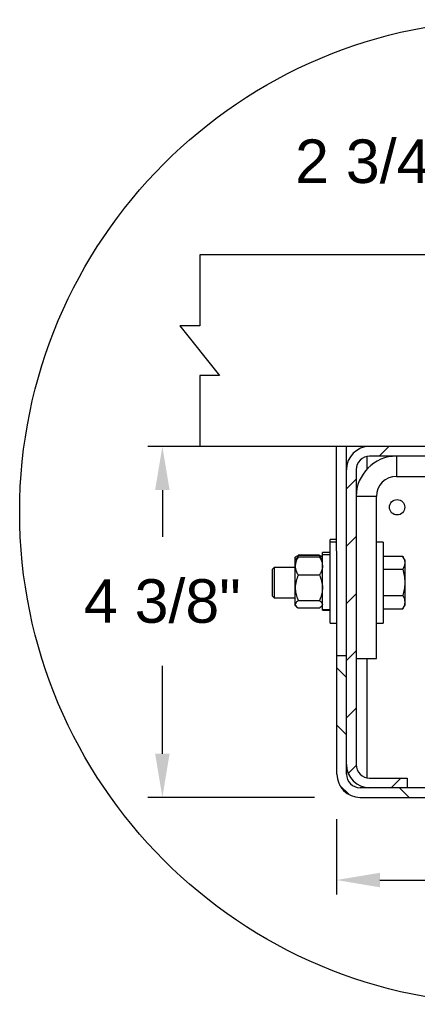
# Model space of a CAD drawing. Header units: inches. Extents: x 170 to 312, y 215 to 248.
# Tile 428 of 529: x 272.094 to 272.95, y 216.186 to 218.303. Entities that reach past the tile are written whole.
import ezdxf

# ---------------------------------------------------------------- set-up
doc = ezdxf.new("R2010")
doc.units = ezdxf.units.IN
doc.header["$LTSCALE"] = 0.25
doc.header["$MEASUREMENT"] = 0
doc.layers.add('ANNOTATIONS', color=1, linetype='Continuous')
doc.layers.add('DETAILS', color=4, linetype='Continuous')
doc.styles.add('ARIAL', font='arial.ttf', dxfattribs={"height": 0.09375})
doc.dimstyles.new('STANDARD$0', dxfattribs={"dimtxt": 0.09375, "dimasz": 0.09375, "dimexe": 0.03125, "dimexo": 0.046875, "dimgap": 0.09, "dimtad": 0, "dimtih": 1, "dimtoh": 1, "dimdec": 4, "dimzin": 0, "dimdsep": 46, "dimtxsty": 'ARIAL', "dimcen": 0.09, "dimadec": 0, "dimazin": 0, "dimtfac": 1, "dimtdec": 4, "dimtofl": 0, "dimtmove": 0, "dimatfit": 1, "dimfxl": 1, "dimtolj": 1, "dimtzin": 0, "dimarcsym": 0})

# ---------------------------------------------------------------- blocks, each defined once
blk = doc.blocks.new('*D230')
at = {"layer": 'ANNOTATIONS', "color": 0, "lineweight": -2, "transparency": 16777216}
for p, q in [((273.6686, 216.6338), (273.6686, 216.4218)), ((272.776, 216.584), (272.776, 216.4218)), ((272.8697, 216.4531), (272.9686, 216.4531)), ((273.5749, 216.4531), (273.4748, 216.4531))]:
    blk.add_line(p, q, dxfattribs=at)
at = {"layer": 'ANNOTATIONS', "color": 0, "transparency": 16777216}
for points in [[(272.8697, 216.4687), (272.8697, 216.4374), (272.776, 216.4531)], [(273.5749, 216.4687), (273.5749, 216.4374), (273.6686, 216.4531)]]:
    blk.add_solid(points, dxfattribs=at)
at = {"layer": 'defpoints', "color": 0, "transparency": 16777216}
for p in [(273.6686, 216.6807), (272.776, 216.6309), (273.6686, 216.4531)]:
    blk.add_point(p, dxfattribs=at)
at = {"layer": 'ANNOTATIONS', "color": 0, "transparency": 16777216, "insert": (273.2217, 216.4531), "char_height": 0.09375, "attachment_point": 5, "style": 'ARIAL'}
blk.add_mtext('\\A1;5 1/4"', dxfattribs=at)
blk = doc.blocks.new('*D231')
at = {"layer": 'ANNOTATIONS', "color": 0, "lineweight": -2, "transparency": 16777216}
for p, q in [((272.78, 217.3854), (272.3701, 217.3854)), ((272.4014, 217.2916), (272.4014, 217.191)), ((272.4014, 216.7247), (272.4014, 216.914)), ((272.7291, 216.6309), (272.3701, 216.6309))]:
    blk.add_line(p, q, dxfattribs=at)
at = {"layer": 'ANNOTATIONS', "color": 0, "transparency": 16777216}
for points in [[(272.3858, 217.2916), (272.417, 217.2916), (272.4014, 217.3854)], [(272.3858, 216.7247), (272.417, 216.7247), (272.4014, 216.6309)]]:
    blk.add_solid(points, dxfattribs=at)
at = {"layer": 'defpoints', "color": 0, "transparency": 16777216}
for p in [(272.8268, 217.3854), (272.4014, 216.6309), (272.776, 216.6309)]:
    blk.add_point(p, dxfattribs=at)
at = {"layer": 'ANNOTATIONS', "color": 0, "transparency": 16777216, "insert": (272.4014, 217.0525), "char_height": 0.09375, "attachment_point": 5, "style": 'ARIAL'}
blk.add_mtext('\\A1;4 3/8"', dxfattribs=at)
blk = doc.blocks.new('*D232')
at = {"layer": 'ANNOTATIONS', "color": 0, "lineweight": -2, "transparency": 16777216}
for p, q in [((273.2974, 217.8949), (273.2974, 218.0294)), ((273.6686, 217.8445), (273.6686, 218.0294)), ((273.2037, 217.9982), (273.1099, 217.9982)), ((273.7624, 217.9982), (273.8561, 217.9982))]:
    blk.add_line(p, q, dxfattribs=at)
at = {"layer": 'ANNOTATIONS', "color": 0, "transparency": 16777216}
for points in [[(273.2037, 218.0138), (273.2037, 217.9825), (273.2974, 217.9982)], [(273.7624, 218.0138), (273.7624, 217.9825), (273.6686, 217.9982)]]:
    blk.add_solid(points, dxfattribs=at)
at = {"layer": 'defpoints', "color": 0, "transparency": 16777216}
for p in [(273.6686, 217.9982), (273.2974, 217.848), (273.6686, 217.7977)]:
    blk.add_point(p, dxfattribs=at)
at = {"layer": 'ANNOTATIONS', "color": 0, "transparency": 16777216, "insert": (272.856, 217.9982), "char_height": 0.09375, "attachment_point": 5, "style": 'ARIAL'}
blk.add_mtext('\\A1;2 3/4"', dxfattribs=at)

msp = doc.modelspace()

# ---------------------------------------------------------------- hatches: boundary and pattern name
at = {"layer": 'DETAILS'}
h = msp.add_hatch(dxfattribs=at)
h.set_pattern_fill('ANSI31', color=256, scale=0.696721, style=0)
h.set_pattern_definition([(45, (268.8999, 211.79544), (-0.061582, 0.061582), [])])
edge = h.paths.add_edge_path(flags=0)
edge.add_line((273.6113, 217.11738), (273.42164, 217.1682))
edge.add_line((273.42164, 217.1682), (273.41627, 217.14818))
edge.add_line((273.41627, 217.14818), (273.60593, 217.09736))
edge.add_arc((273.61882, 217.14547), 0.04982, 255, 360)
edge.add_line((273.66864, 217.14547), (273.66864, 217.33555))
edge.add_arc((273.61882, 217.33555), 0.04982, 0, 90)
edge.add_line((273.61882, 217.38537), (272.84755, 217.38537))
edge.add_arc((272.84755, 217.33555), 0.04982, 90, 180)
edge.add_line((272.79774, 217.33555), (272.79774, 216.70145))
edge.add_arc((272.84755, 216.70145), 0.04982, 180, 270)
edge.add_line((272.84755, 216.65163), (272.92837, 216.65163))
edge.add_line((272.92837, 216.65163), (272.92837, 216.67236))
edge.add_line((272.92837, 216.67236), (272.84755, 216.67236))
edge.add_arc((272.84755, 216.70145), 0.02909, 180, 270, ccw=False)
edge.add_line((272.81847, 216.70145), (272.81847, 217.33555))
edge.add_arc((272.84755, 217.33555), 0.02909, 90, 180, ccw=False)
edge.add_line((272.84755, 217.36464), (273.61882, 217.36464))
edge.add_arc((273.61882, 217.33555), 0.02909, 0, 90, ccw=False)
edge.add_line((273.64791, 217.33555), (273.64791, 217.14547))
edge.add_arc((273.61882, 217.14547), 0.02909, 255, 360, ccw=False)
h = msp.add_hatch(dxfattribs=at)
h.set_pattern_fill('ANSI31', color=256, scale=0.696721, angle=90, style=0)
h.set_pattern_definition([(135, (268.8999, 211.79544), (-0.061582, -0.061582), [])])
edge = h.paths.add_edge_path(flags=0)
edge.add_line((273.42164, 216.9134), (273.6113, 216.96422))
edge.add_arc((273.61882, 216.93612), 0.02909, 0, 105, ccw=False)
edge.add_line((273.64791, 216.93612), (273.64791, 216.68072))
edge.add_arc((273.61882, 216.68072), 0.02909, 270, 360, ccw=False)
edge.add_line((273.61882, 216.65163), (272.82683, 216.65163))
edge.add_arc((272.82683, 216.68072), 0.02909, 180, 270, ccw=False)
edge.add_line((272.79774, 216.68072), (272.79774, 216.93572))
edge.add_line((272.79774, 216.93572), (272.77701, 216.93572))
edge.add_line((272.77701, 216.93572), (272.77701, 216.68072))
edge.add_arc((272.82683, 216.68072), 0.04982, 180, 270)
edge.add_line((272.82683, 216.63091), (273.61882, 216.63091))
edge.add_arc((273.61882, 216.68072), 0.04982, 270, 360)
edge.add_line((273.66864, 216.68072), (273.66864, 216.93612))
edge.add_arc((273.61882, 216.93612), 0.04982, 0, 105)
edge.add_line((273.60593, 216.98424), (273.41627, 216.93342))
edge.add_line((273.41627, 216.93342), (273.42164, 216.9134))

# ---------------------------------------------------------------- linework, layer by layer
for p, q in [((273.66864, 217.79766), (272.4818, 217.79766)), ((272.4818, 217.79766), (272.4818, 217.64471)), ((272.4818, 217.64471), (272.43934, 217.64471)), ((272.43934, 217.64471), (272.52426, 217.53833)), ((272.52426, 217.53833), (272.4818, 217.53833)), ((272.4818, 217.53833), (272.4818, 217.38537)), ((273.66864, 217.38537), (272.4818, 217.38537)), ((272.77701, 216.93572), (272.77597, 217.38537)), ((272.79774, 216.68072), (272.79774, 217.38537)), ((272.84128, 217.38537), (272.84128, 217.38497)), ((272.84128, 217.36396), (272.84128, 217.33632)), ((273.61882, 217.36464), (272.84755, 217.36464)), ((272.90556, 217.36464), (272.90556, 217.3211)), ((272.81847, 217.33555), (272.81847, 216.70145)), ((272.90556, 217.3211), (273.27752, 217.3211)), ((272.86201, 217.27755), (272.81847, 217.27755)), ((272.86201, 216.92919), (272.86201, 217.27755)), ((272.77685, 217.18528), (272.76239, 217.18528)), ((272.76239, 217.00566), (272.76239, 217.18528)), ((272.77685, 217.17984), (272.76239, 217.17984)), ((272.87647, 217.17984), (272.86201, 217.17984)), ((272.87647, 217.17984), (272.87647, 217.00566)), ((272.68811, 217.14805), (272.68732, 217.14713)), ((272.68732, 217.0438), (272.68732, 217.14713)), ((272.68921, 217.14388), (272.68732, 217.14169)), ((272.69385, 217.15083), (272.69181, 217.14623)), ((272.73949, 217.15141), (272.69385, 217.15141)), ((272.73949, 217.15083), (272.69385, 217.15083)), ((272.73949, 217.1477), (272.69385, 217.1477)), ((272.73949, 217.15083), (272.74152, 217.14623)), ((272.74602, 217.14169), (272.74413, 217.14388)), ((272.74541, 217.14783), (272.74523, 217.14805)), ((272.74602, 217.14713), (272.74541, 217.14783)), ((272.76239, 217.15767), (272.74602, 217.15767)), ((272.74602, 217.03326), (272.74602, 217.15767)), ((272.76239, 217.15223), (272.74602, 217.15223)), ((272.87647, 217.14926), (272.91878, 217.14926)), ((272.92315, 217.14169), (272.91859, 217.14959)), ((272.92315, 217.14169), (272.92315, 217.0438)), ((272.64217, 217.12541), (272.63785, 217.12109)), ((272.63785, 217.12109), (272.63785, 217.06441)), ((272.68732, 217.12541), (272.64217, 217.12541)), ((272.64217, 217.12541), (272.64217, 217.06009)), ((272.87647, 217.12149), (272.91878, 217.12149)), ((272.73949, 217.10879), (272.69385, 217.10879)), ((272.63785, 217.06441), (272.64217, 217.06009)), ((272.64217, 217.06009), (272.68732, 217.06009)), ((272.87647, 217.06498), (272.91878, 217.06498)), ((272.68732, 217.0438), (272.68921, 217.04161)), ((272.73949, 217.05384), (272.69385, 217.05384)), ((272.73949, 217.03779), (272.69385, 217.03779)), ((272.73949, 217.03775), (272.69385, 217.03775)), ((272.74413, 217.04161), (272.74602, 217.0438)), ((272.74602, 217.03452), (272.76239, 217.03452)), ((272.87647, 217.03623), (272.91878, 217.03623)), ((272.91859, 217.0359), (272.92315, 217.0438)), ((272.74602, 217.03333), (272.76239, 217.03333)), ((272.74602, 217.03326), (272.76239, 217.03326)), ((272.76239, 217.00566), (272.77685, 217.00566)), ((272.86201, 217.00566), (272.87647, 217.00566)), ((272.77701, 216.68072), (272.77701, 216.93572)), ((272.77701, 216.93572), (272.79774, 216.93572)), ((272.81847, 216.92919), (272.86201, 216.92919)), ((272.84128, 216.92919), (272.84128, 216.67305)), ((272.84755, 216.67236), (272.92837, 216.67236)), ((272.92837, 216.67236), (272.92837, 216.65163)), ((273.61882, 216.65163), (272.82683, 216.65163)), ((272.82683, 216.63091), (273.61882, 216.63091))]:
    msp.add_line(p, q, dxfattribs=at)
for centre, radius in [((273.15299, 217.24454), 1.0587), ((272.9066, 217.25473), 0.01655)]:
    msp.add_circle(centre, radius, dxfattribs=at)
for centre, radius, start, end in [((272.84755, 217.33555), 0.04982, 90, 180), ((272.84755, 217.33555), 0.02909, 90, 180), ((272.90556, 217.27755), 0.08709, 90, 180), ((272.90556, 217.27755), 0.04355, 90, 180), ((272.84755, 216.70145), 0.04982, 180, 270), ((272.84755, 216.70145), 0.02909, 180, 270), ((272.82683, 216.68072), 0.04982, 180, 270), ((272.82683, 216.68072), 0.02909, 180, 270)]:
    msp.add_arc(centre, radius, start, end, dxfattribs=at)
for points, knots in [([(272.69385, 217.1477), (272.69288, 217.14605), (272.69058, 217.14216), (272.68794, 217.13566), (272.68753, 217.13074), (272.68732, 217.12825)], [0, 0, 0, 0, 0.2654853, 0.628082, 1, 1, 1, 1]), ([(272.68808, 217.1477), (272.6882, 217.14792), (272.68864, 217.14875), (272.69102, 217.14979), (272.69321, 217.15059), (272.69385, 217.15083)], [0, 0, 0, 0, 0.2005268, 0.7660545, 1, 1, 1, 1]), ([(272.68931, 217.14379), (272.6901, 217.14466), (272.6913, 217.14599), (272.69319, 217.14726), (272.69385, 217.1477)], [0, 0, 0, 0, 0.6504717, 1, 1, 1, 1]), ([(272.74526, 217.1477), (272.74514, 217.14792), (272.7447, 217.14875), (272.74232, 217.14979), (272.74013, 217.15059), (272.73949, 217.15083)], [0, 0, 0, 0, 0.2005268, 0.7660545, 1, 1, 1, 1]), ([(272.73949, 217.1477), (272.74046, 217.14605), (272.74275, 217.14216), (272.7454, 217.13566), (272.74581, 217.13074), (272.74602, 217.12825)], [0, 0, 0, 0, 0.2654853, 0.628082, 1, 1, 1, 1]), ([(272.74402, 217.14379), (272.74324, 217.14466), (272.74204, 217.14599), (272.74015, 217.14726), (272.73949, 217.1477)], [0, 0, 0, 0, 0.6504717, 1, 1, 1, 1]), ([(272.91878, 217.14926), (272.92, 217.14701), (272.92246, 217.14245), (272.92292, 217.13775), (272.92315, 217.13538)], [0, 0, 0, 0, 0.495458, 1, 1, 1, 1]), ([(272.68732, 217.12825), (272.68733, 217.1278), (272.68737, 217.1249), (272.68844, 217.11946), (272.69105, 217.11345), (272.69316, 217.10995), (272.69385, 217.10879)], [0, 0, 0, 0, 0.0658839, 0.434359, 0.8133579, 1, 1, 1, 1]), ([(272.74602, 217.12825), (272.74601, 217.1278), (272.74597, 217.1249), (272.7449, 217.11946), (272.74229, 217.11345), (272.74018, 217.10995), (272.73949, 217.10879)], [0, 0, 0, 0, 0.0658839, 0.434359, 0.8133579, 1, 1, 1, 1]), ([(272.92315, 217.13538), (272.92314, 217.13505), (272.9231, 217.13256), (272.92215, 217.12786), (272.91991, 217.12363), (272.91878, 217.12149)], [0, 0, 0, 0, 0.0700811, 0.5307798, 1, 1, 1, 1]), ([(272.91878, 217.12149), (272.92, 217.1169), (272.92246, 217.10764), (272.92292, 217.09807), (272.92315, 217.09324)], [0, 0, 0, 0, 0.495458, 1, 1, 1, 1]), ([(272.69385, 217.10879), (272.69214, 217.10452), (272.68865, 217.09583), (272.68733, 217.08633), (272.68732, 217.08145), (272.68732, 217.08131)], [0, 0, 0, 0, 0.4839977, 0.9856214, 1, 1, 1, 1]), ([(272.73949, 217.10879), (272.7412, 217.10452), (272.74469, 217.09583), (272.74601, 217.08633), (272.74602, 217.08145), (272.74602, 217.08131)], [0, 0, 0, 0, 0.4839977, 0.9856214, 1, 1, 1, 1]), ([(272.68732, 217.08131), (272.68757, 217.07747), (272.68807, 217.06965), (272.691, 217.06055), (272.69321, 217.05536), (272.69385, 217.05384)], [0, 0, 0, 0, 0.4057211, 0.8260994, 1, 1, 1, 1]), ([(272.74602, 217.08131), (272.74577, 217.07747), (272.74527, 217.06965), (272.74234, 217.06055), (272.74013, 217.05536), (272.73949, 217.05384)], [0, 0, 0, 0, 0.4057211, 0.8260994, 1, 1, 1, 1]), ([(272.92315, 217.09324), (272.92314, 217.09257), (272.9231, 217.08749), (272.92215, 217.07793), (272.91991, 217.06932), (272.91878, 217.06498)], [0, 0, 0, 0, 0.0700811, 0.5307798, 1, 1, 1, 1]), ([(272.91878, 217.06498), (272.91932, 217.06396), (272.92085, 217.06112), (272.9227, 217.05633), (272.923, 217.05252), (272.92315, 217.05061)], [0, 0, 0, 0, 0.2167804, 0.605832, 1, 1, 1, 1]), ([(272.69385, 217.05384), (272.69214, 217.05259), (272.68865, 217.05005), (272.68733, 217.04728), (272.68732, 217.04586), (272.68732, 217.04582)], [0, 0, 0, 0, 0.4839977, 0.9856214, 1, 1, 1, 1]), ([(272.68732, 217.04582), (272.68757, 217.04469), (272.68807, 217.04241), (272.691, 217.03975), (272.69321, 217.03824), (272.69385, 217.03779)], [0, 0, 0, 0, 0.4057211, 0.8260994, 1, 1, 1, 1]), ([(272.73949, 217.05384), (272.7412, 217.05259), (272.74469, 217.05005), (272.74601, 217.04728), (272.74602, 217.04586), (272.74602, 217.04582)], [0, 0, 0, 0, 0.48399771, 0.98562139, 1, 1, 1, 1]), ([(272.74602, 217.04582), (272.74577, 217.04469), (272.74527, 217.04241), (272.74234, 217.03975), (272.74013, 217.03824), (272.73949, 217.03779)], [0, 0, 0, 0, 0.4057211, 0.8260994, 1, 1, 1, 1]), ([(272.92315, 217.05061), (272.9231, 217.04946), (272.92289, 217.04459), (272.92056, 217.03985), (272.91878, 217.03623)], [0, 0, 0, 0, 0.2366272, 1, 1, 1, 1])]:
    msp.add_open_spline(points, degree=3, knots=knots, dxfattribs=at)

# ---------------------------------------------------------------- dimensions: what is measured, and where the dimension line sits
at = {"layer": 'ANNOTATIONS'}
for base, p1, p2, text, picture, middle in [((273.66864, 217.99817), (273.29744, 217.84801), (273.66864, 217.79766), '2 3/4"', '*D232', (272.85604, 217.99817)), ((273.66864, 216.45305), (272.77597, 216.63091), (273.66864, 216.68072), '5 1/4"', '*D230', (273.22168, 216.45305))]:
    dim = msp.add_linear_dim(base=base, p1=p1, p2=p2, text=text, dimstyle='STANDARD$0', dxfattribs=at)
    dim.commit()
    dim.dimension.update_dxf_attribs({"geometry": picture, "text_midpoint": middle, "dimtype": 160})
dim = msp.add_linear_dim(base=(272.4014, 216.63091), p1=(272.82683, 217.38537), p2=(272.77597, 216.63091), angle=90, text='4 3/8"', dimstyle='STANDARD$0', dxfattribs=at)
dim.commit()
dim.dimension.update_dxf_attribs({"geometry": '*D231', "text_midpoint": (272.4014, 217.05246), "dimtype": 160})

doc.saveas('drawing.dxf')
